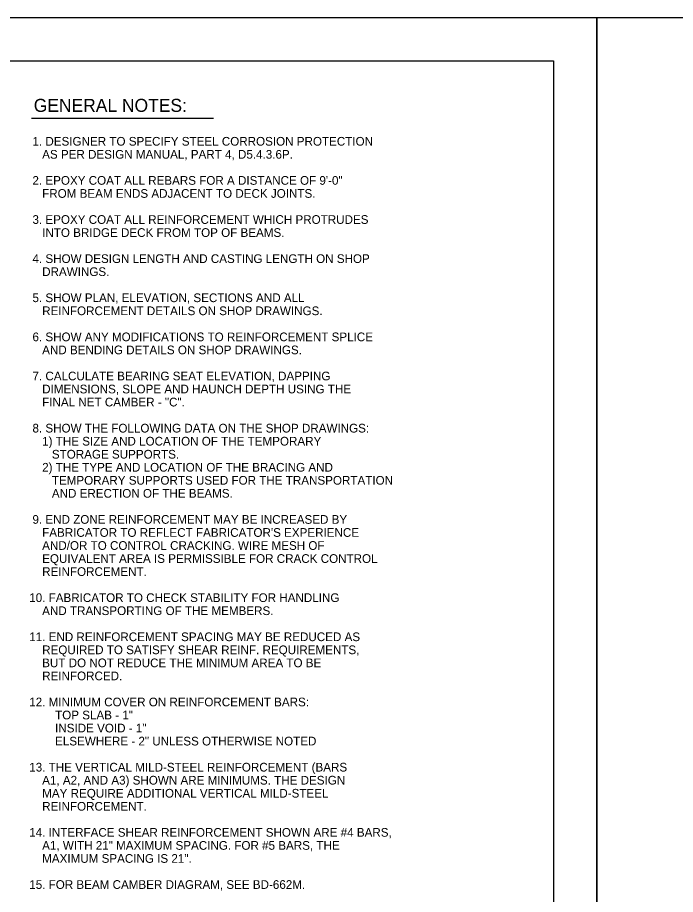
# Model space of a CAD drawing. Extents: x 639331 to 643089, y 299088 to 300975.
# Drawn here: x 641193.2 to 641420.2, y 300567 to 300869.7 of the extents above; entities that cross this region are included whole.
import ezdxf

# ---------------------------------------------------------------- set-up
doc = ezdxf.new("R2010")
doc.units = 0
doc.layers.add('1', color=7, linetype='Continuous')
doc.layers.add('PLT-BNDY', color=7, linetype='Continuous')

msp = doc.modelspace()

# ---------------------------------------------------------------- linework, layer by layer
at = {"layer": '1'}
for p, q in [((640592.06, 300854.66), (641378.06, 300854.66)), ((641378.06, 300854.66), (641378.06, 300303.64)), ((641198.01, 300834.98), (641260.85, 300834.98))]:
    msp.add_line(p, q, dxfattribs=at)
at = {"layer": 'PLT-BNDY'}
for points in [[(640552.06, 300869.66), (641393.06, 300869.66), (641393.06, 300275.66), (640552.06, 300275.66)], [(641393.06, 300869.66), (642234.06, 300869.66), (642234.06, 300275.66), (641393.06, 300275.66)]]:
    msp.add_lwpolyline(points, close=True, dxfattribs=at)

# ---------------------------------------------------------------- texts
at = {"layer": '1'}
for s, height, p in [('GENERAL NOTES:', 4.5, (641198.81, 300837.1)), (' 1. DESIGNER TO SPECIFY STEEL CORROSION PROTECTION', 3, (641197.26, 300825.45)), ('    AS PER DESIGN MANUAL, PART 4, D5.4.3.6P.', 3, (641197.26, 300820.95)), (' 2. EPOXY COAT ALL REBARS FOR A DISTANCE OF 9\'-0"', 3, (641197.26, 300811.95)), ('    FROM BEAM ENDS ADJACENT TO DECK JOINTS.', 3, (641197.26, 300807.45)), (' 3. EPOXY COAT ALL REINFORCEMENT WHICH PROTRUDES', 3, (641197.26, 300798.45)), ('    INTO BRIDGE DECK FROM TOP OF BEAMS.', 3, (641197.26, 300793.95)), (' 4. SHOW DESIGN LENGTH AND CASTING LENGTH ON SHOP', 3, (641197.26, 300784.95)), ('    DRAWINGS.', 3, (641197.26, 300780.45)), (' 5. SHOW PLAN, ELEVATION, SECTIONS AND ALL', 3, (641197.26, 300771.45)), ('    REINFORCEMENT DETAILS ON SHOP DRAWINGS.', 3, (641197.26, 300766.95)), (' 6. SHOW ANY MODIFICATIONS TO REINFORCEMENT SPLICE', 3, (641197.26, 300757.95)), ('    AND BENDING DETAILS ON SHOP DRAWINGS.', 3, (641197.26, 300753.45)), (' 7. CALCULATE BEARING SEAT ELEVATION, DAPPING', 3, (641197.26, 300744.45)), ('    DIMENSIONS, SLOPE AND HAUNCH DEPTH USING THE', 3, (641197.26, 300739.95)), ('    FINAL NET CAMBER - "C".', 3, (641197.26, 300735.45)), (' 8. SHOW THE FOLLOWING DATA ON THE SHOP DRAWINGS:', 3, (641197.26, 300726.45)), ('    1) THE SIZE AND LOCATION OF THE TEMPORARY', 3, (641197.26, 300721.95)), ('       STORAGE SUPPORTS.', 3, (641197.26, 300717.45)), ('    2) THE TYPE AND LOCATION OF THE BRACING AND', 3, (641197.26, 300712.95)), ('       TEMPORARY SUPPORTS USED FOR THE TRANSPORTATION', 3, (641197.26, 300708.45)), ('       AND ERECTION OF THE BEAMS.', 3, (641197.26, 300703.95)), (' 9. END ZONE REINFORCEMENT MAY BE INCREASED BY', 3, (641197.26, 300694.95)), ("    FABRICATOR TO REFLECT FABRICATOR'S EXPERIENCE", 3, (641197.26, 300690.45)), ('    AND/OR TO CONTROL CRACKING. WIRE MESH OF', 3, (641197.26, 300685.95)), ('    EQUIVALENT AREA IS PERMISSIBLE FOR CRACK CONTROL', 3, (641197.26, 300681.45)), ('    REINFORCEMENT.', 3, (641197.26, 300676.95)), ('10. FABRICATOR TO CHECK STABILITY FOR HANDLING', 3, (641197.26, 300667.95)), ('    AND TRANSPORTING OF THE MEMBERS.', 3, (641197.26, 300663.45)), ('11. END REINFORCEMENT SPACING MAY BE REDUCED AS', 3, (641197.26, 300654.45)), ('    REQUIRED TO SATISFY SHEAR REINF. REQUIREMENTS,', 3, (641197.26, 300649.95)), ('    BUT DO NOT REDUCE THE MINIMUM AREA TO BE', 3, (641197.26, 300645.45)), ('    REINFORCED.', 3, (641197.26, 300640.95)), ('12. MINIMUM COVER ON REINFORCEMENT BARS:', 3, (641197.26, 300631.95)), ('        TOP SLAB - 1"', 3, (641197.26, 300627.45)), ('        INSIDE VOID - 1"', 3, (641197.26, 300622.95)), ('        ELSEWHERE - 2" UNLESS OTHERWISE NOTED', 3, (641197.26, 300618.45)), ('13. THE VERTICAL MILD-STEEL REINFORCEMENT (BARS', 3, (641197.26, 300609.45)), ('    A1, A2, AND A3) SHOWN ARE MINIMUMS. THE DESIGN', 3, (641197.26, 300604.95)), ('    MAY REQUIRE ADDITIONAL VERTICAL MILD-STEEL', 3, (641197.26, 300600.45)), ('    REINFORCEMENT.', 3, (641197.26, 300595.95)), ('14. INTERFACE SHEAR REINFORCEMENT SHOWN ARE #4 BARS,', 3, (641197.26, 300586.95)), ('    A1, WITH 21" MAXIMUM SPACING. FOR #5 BARS, THE', 3, (641197.26, 300582.45)), ('    MAXIMUM SPACING IS 21".', 3, (641197.26, 300577.95)), ('15. FOR BEAM CAMBER DIAGRAM, SEE BD-662M.', 3, (641197.26, 300568.95))]:
    msp.add_text(s, height=height, dxfattribs=at).set_placement(p)

doc.saveas('drawing.dxf')
